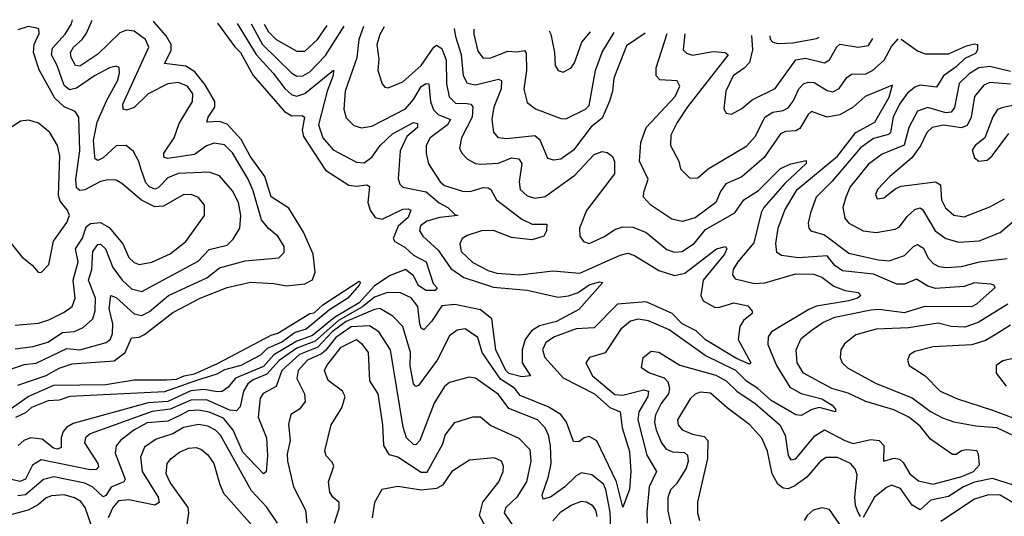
# Model space of a CAD drawing. Extents: x 1552033 to 1694788, y 811965 to 917215.
# Tile 265 of 632: x 1576302 to 1580111, y 915201 to 917121. Entities that reach past the tile are written whole.
import ezdxf

# ---------------------------------------------------------------- set-up
doc = ezdxf.new("R2010")
doc.units = 0

msp = doc.modelspace()

# ---------------------------------------------------------------- linework, layer by layer
at = {"layer": '0CON20XD'}
for points in [[(1576255, 915766), (1576321.5, 915788.5), (1576366.3, 915793.7), (1576485, 915850.6), (1576535, 915844.5), (1576636.5, 915873.5), (1576653.7, 915886.3), (1576662, 915908), (1576662.2, 915945), (1576648.7, 916005), (1576655, 916055.7), (1576675, 916047.7), (1576745, 915983.9), (1576775, 915978.1), (1576805, 915993.4), (1576877.8, 916055), (1577026.2, 916123.8), (1577075, 916161.9), (1577175, 916189), (1577305, 916201.2), (1577325, 916222), (1577325.3, 916245), (1577301.1, 916285), (1577264.5, 916314.5), (1577238.3, 916348.3), (1577205, 916460), (1577185.6, 916505), (1577125, 916607.1), (1577095, 916637.4), (1577055, 916644.3), (1577025, 916634.3), (1576979.1, 916600.9), (1576875.3, 916585.3), (1576859.8, 916589.8), (1576860, 916605), (1576900.5, 916665), (1576919.9, 916720.1), (1576971.4, 916805), (1576971.6, 916835), (1576951.2, 916865), (1576915, 916878.4), (1576875, 916873.3), (1576799.2, 916835), (1576745, 916782.5), (1576715, 916771.6), (1576702.5, 916775), (1576701.5, 916795), (1576801.8, 917015), (1576789.3, 917045), (1576745, 917077.6), (1576715, 917080.9), (1576689.3, 917070.7), (1576605, 916988), (1576535, 916941.3), (1576517.7, 916945), (1576501.3, 916975), (1576498.9, 916995), (1576510, 917015), (1576543.9, 917045), (1576560.3, 917069.7), (1576582.6, 917119.7)], [(1577144.1, 917106.6), (1577216.9, 916986.9), (1577282.9, 916915), (1577328, 916855), (1577355, 916830.6), (1577375, 916825.9), (1577405, 916836.7), (1577516, 916926), (1577515, 916906), (1577492.1, 916845), (1577458.1, 916715), (1577475, 916664.6), (1577515, 916618.1), (1577605, 916570), (1577635, 916568.2), (1577665, 916589.5), (1577697, 916635), (1577745, 916679.7), (1577825, 916723.4), (1577840.5, 916720.5), (1577841.5, 916705), (1577800, 916670), (1577774.1, 916615), (1577766.8, 916506.8), (1577773.1, 916485), (1577785, 916473.9), (1577875, 916456.5), (1577925, 916413.8), (1577958.7, 916395), (1577985, 916368), (1577997.5, 916365), (1577927.3, 916357.3), (1577877.4, 916342.6), (1577853.2, 916325), (1577849.1, 916305), (1577861.6, 916285), (1577920.6, 916230.6), (1577969.9, 916159.9), (1578020, 916125), (1578135, 916087.5), (1578265, 916075.8), (1578385, 916048.2), (1578425, 916053.5), (1578462.7, 916067.3), (1578505, 916096.3), (1578545, 916108.1), (1578558.1, 916105), (1578465, 916000.8), (1578378.8, 915955), (1578312.4, 915937.6), (1578281.6, 915918.4), (1578257.7, 915885), (1578245.9, 915845), (1578246.3, 915795), (1578278.8, 915745), (1578245, 915741.2), (1578195, 915753.5), (1578182.7, 915765), (1578144, 915845), (1578128.7, 915965), (1578085, 916000), (1577985, 916020), (1577935, 916015.2), (1577895, 915954), (1577865, 915922.2), (1577855, 915929.4), (1577850, 915945), (1577842.6, 916012.6), (1577816.4, 916046.4), (1577775.6, 916065.6), (1577725, 916066.2), (1577675, 916049.2), (1577628.4, 916011.6), (1577535, 915958.5), (1577445, 915878.6), (1577375, 915852), (1577306.4, 915803.6), (1577258.9, 915751.1), (1577205, 915729), (1577185, 915713.9), (1577167.9, 915685), (1577155.8, 915624.2), (1577141.3, 915608.7), (1577115, 915611.8), (1577025, 915651.9), (1576965, 915650.9), (1576885, 915615.6), (1576815, 915606.9), (1576575, 915520.2), (1576556.8, 915505), (1576553.2, 915485), (1576604.2, 915405), (1576607.4, 915392.6), (1576598.3, 915381.7), (1576575, 915381.2), (1576385, 915420.2), (1576351.4, 915398.6), (1576325.4, 915344.6), (1576303.6, 915336.4), (1576265.1, 915345.1)], [(1576285, 915849.2), (1576355, 915858.3), (1576411.1, 915875), (1576468.2, 915911.8), (1576515, 915916.1), (1576548.2, 915931.8), (1576585, 915964.6), (1576595, 915996), (1576595.1, 916045), (1576568.1, 916115), (1576581.9, 916155), (1576585.2, 916225), (1576605, 916251.8), (1576615, 916253.6), (1576634.8, 916235), (1576663, 916163), (1576698.3, 916115), (1576735, 916080.9), (1576775, 916070), (1576992.5, 916187.5), (1577035, 916233.5), (1577105, 916250.3), (1577127.7, 916272.3), (1577154.1, 916315), (1577157.6, 916365), (1577148.4, 916415), (1577125, 916459.6), (1577075, 916518.4), (1577035, 916531.6), (1576915, 916527.4), (1576875, 916510.2), (1576838.3, 916471.7), (1576825, 916466.2), (1576805, 916474.8), (1576790.5, 916490.5), (1576772.5, 916542.5), (1576763.6, 916573.6), (1576742.5, 916612.5), (1576714.6, 916634.6), (1576675, 916633.2), (1576625, 916587.9), (1576605, 916577.5), (1576595, 916583.1), (1576592.5, 916592.5), (1576588.2, 916655), (1576601.7, 916725), (1576639.3, 916810.7), (1576681.1, 916885), (1576689, 916915), (1576686.7, 916936.7), (1576675, 916942.3), (1576649.4, 916935), (1576592.3, 916905), (1576522.7, 916857.3), (1576495, 916850.5), (1576475, 916867.6), (1576448, 916945), (1576426.1, 916985), (1576429.2, 917010.8), (1576477.7, 917065), (1576502.3, 917105), (1576506.9, 917121.5)], [(1576285, 915940.3), (1576375, 915948.2), (1576415, 915960.6), (1576475, 915990.3), (1576505, 916013.2), (1576516.8, 916045), (1576509, 916115), (1576528.7, 916185), (1576517.7, 916235), (1576545, 916276.8), (1576559.6, 916320.4), (1576575.9, 916334.1), (1576615, 916337), (1576648, 916318), (1576701.9, 916255), (1576725, 916202.3), (1576745, 916182.5), (1576764.8, 916174.8), (1576813.8, 916183.8), (1576885, 916215.7), (1576945.5, 916264.5), (1577017.1, 916365), (1577017.5, 916405), (1576994.3, 916434.3), (1576965.6, 916445.6), (1576935, 916444.2), (1576859.2, 916400.8), (1576825, 916398.1), (1576773.2, 916423.2), (1576698.1, 916488.1), (1576675, 916500.7), (1576645, 916502.8), (1576615, 916495.7), (1576555, 916463.2), (1576535, 916461.6), (1576522, 916472), (1576519.5, 916505), (1576535.5, 916615), (1576531.2, 916745), (1576517, 916767), (1576475, 916785.2), (1576438.1, 916818.1), (1576377.2, 916927.2), (1576355.2, 916995), (1576358.4, 917025), (1576377.9, 917067.9), (1576376, 917085), (1576368.9, 917088.9), (1576335, 917095.5), (1576295, 917082.2)], [(1576295, 915707.9), (1576404.2, 915745.8), (1576455, 915773.7), (1576505, 915790.7), (1576668.1, 915801.9), (1576710.7, 915835), (1576735, 915891.5), (1576765, 915894.3), (1576785, 915903.9), (1576895, 915989.6), (1577000.9, 916045), (1577105.5, 916085.5), (1577195, 916106.4), (1577285, 916101.4), (1577335, 916091.9), (1577405, 916100.7), (1577434.8, 916115.2), (1577445.3, 916145), (1577437.3, 916215), (1577400.2, 916300.2), (1577343.1, 916393.1), (1577275, 916436.5), (1577251, 916515), (1577194.2, 916594.2), (1577158.6, 916658.6), (1577105, 916717.9), (1577075, 916727.3), (1577026.2, 916725), (1577032, 916745), (1577056.7, 916783.3), (1577057.8, 916805), (1577019.8, 916869.8), (1576980.1, 916920.1), (1576945, 916941.7), (1576862.4, 916952.4), (1576887.8, 917002.2), (1576888.2, 917025), (1576869.4, 917059.4), (1576822, 917112), (1576818.4, 917114.2)], [(1577632.4, 917095.2), (1577614.7, 917045.3), (1577605.9, 916974.1), (1577561.9, 916845), (1577556.7, 916775), (1577565, 916742.5), (1577595, 916712.7), (1577625, 916703.9), (1577665, 916710.4), (1577795, 916777), (1577825, 916812.8), (1577855, 916863.1), (1577875, 916874.7), (1577885, 916873.6), (1577891.5, 916805), (1577903, 916773), (1577920.6, 916755), (1577968.2, 916735), (1577957, 916715), (1577890.5, 916665), (1577874.6, 916634.6), (1577874, 916604), (1577884.2, 916564.2), (1577928.9, 916495), (1577945, 916480.9), (1578015, 916458.1), (1578045, 916457.4), (1578095, 916473.2), (1578115, 916472), (1578125.3, 916465.3), (1578146.8, 916425), (1578245, 916350.5), (1578285, 916331.1), (1578340.7, 916330.7), (1578340, 916305), (1578329.3, 916285), (1578285, 916270.4), (1578205, 916279.1), (1578135, 916305.8), (1578088.1, 916305), (1578032.8, 916287.2), (1578013.8, 916275), (1578005.3, 916255), (1578010, 916225), (1578055, 916182.5), (1578115, 916151.2), (1578148.5, 916141.5), (1578235, 916134.8), (1578365, 916150.2), (1578468.8, 916141.2), (1578625, 916211.4), (1578655, 916218.8), (1578680.2, 916210.2), (1578775, 916151.2), (1578835, 916132.3), (1578875, 916141.6), (1578998.1, 916235), (1579032.5, 916245), (1579037.3, 916235), (1579028.4, 916215), (1578945.7, 916115), (1578936.7, 916055), (1578946.5, 916035), (1578989.9, 916009.9), (1579005, 916009), (1579065, 916026.4), (1579118.2, 916015), (1579135.7, 915995), (1579135.8, 915985), (1579102.2, 915957.8), (1579087.6, 915935), (1579081.2, 915885), (1579130.6, 915795), (1579125, 915789.4), (1579075, 915811.9), (1578955, 915884.2), (1578918.8, 915918.8), (1578864.2, 915945), (1578825.8, 915985), (1578725, 916031), (1578615, 916021.3), (1578525, 915930.5), (1578455, 915926), (1578370.5, 915895), (1578336.9, 915873.1), (1578324.1, 915845), (1578333.1, 915815), (1578405, 915737.3), (1578525.3, 915675.3), (1578585, 915622.5), (1578624.8, 915604.8), (1578632.8, 915542.8), (1578661.3, 915451.3), (1578666.2, 915375), (1578660.6, 915305), (1578635, 915236.2), (1578610.3, 915335), (1578535, 915493.8), (1578505, 915509.4), (1578485.2, 915504.8), (1578465, 915489.1), (1578445, 915490.6), (1578416.8, 915565), (1578395.2, 915595), (1578346.5, 915625), (1578238.4, 915668.4), (1578216.5, 915696.5), (1578161.8, 915731.8), (1578091.4, 915835), (1578075, 915892.2), (1578025, 915926.2), (1577995, 915921.3), (1577965, 915898.8), (1577917.4, 915805), (1577845, 915707.5), (1577835, 915703.3), (1577825, 915713.1), (1577813, 915783), (1577814.2, 915835), (1577785, 915935.4), (1577745.4, 915975), (1577695, 916004.8), (1577675, 916001.5), (1577565, 915954.5), (1577510.6, 915915), (1577455, 915855.1), (1577385, 915826.6), (1577316.7, 915765), (1577295, 915703.3), (1577244.2, 915675.8), (1577232.1, 915657.9), (1577224.4, 915585), (1577256.8, 915505), (1577261.3, 915435), (1577256.1, 915373.9), (1577245, 915365.4), (1577165, 915449.1), (1577128.1, 915535), (1577090.5, 915580.5), (1577035, 915604), (1576995, 915611.5), (1576955, 915608.7), (1576925, 915592.2), (1576875, 915569), (1576795, 915562.6), (1576743.8, 915535), (1576691.8, 915495), (1576675.6, 915474.4), (1576671.2, 915445), (1576710.4, 915345), (1576705, 915334.3), (1576656.2, 915313.8), (1576635, 915282.3), (1576625, 915276.7), (1576585, 915313.7), (1576555, 915329.8), (1576435, 915353.5), (1576395, 915343.1), (1576325, 915284.8), (1576295, 915280.9)], [(1577067.8, 917108.4), (1577135, 917016.3), (1577155.9, 916995), (1577206.1, 916906.1), (1577327.1, 916767.1), (1577355, 916749.5), (1577395, 916750.9), (1577404.5, 916745), (1577395.5, 916695), (1577399.6, 916669.6), (1577485, 916539.1), (1577575, 916482.2), (1577605, 916477.8), (1577645, 916482.5), (1577655, 916476.2), (1577648.8, 916415), (1577658.1, 916385), (1577677.2, 916357.2), (1577705, 916350.2), (1577785, 916388.8), (1577805, 916390.7), (1577815.2, 916385.2), (1577805, 916357.1), (1577766.9, 916323.1), (1577747.4, 916275), (1577753.9, 916263.9), (1577791.7, 916241.7), (1577825, 916211.2), (1577874.8, 916185), (1577901.1, 916101.1), (1577917.5, 916085), (1577910, 916075), (1577872.9, 916075), (1577845, 916094.3), (1577825, 916130.5), (1577795, 916156.1), (1577735, 916132.3), (1577675, 916093.1), (1577615, 916026.7), (1577519.9, 915970.1), (1577435, 915899.8), (1577375, 915878), (1577285, 915825.1), (1577245, 915780.6), (1577137.7, 915735), (1577108.9, 915701.1), (1577085.6, 915684.4), (1577067.8, 915682.2), (1577015, 915691.8), (1576965, 915686.6), (1576875, 915645.2), (1576799.5, 915640.5), (1576509.2, 915560.8), (1576484.6, 915545.4), (1576471.1, 915528.9), (1576463.1, 915505), (1576462.3, 915467.7), (1576448.5, 915461.5), (1576433.1, 915465), (1576389.2, 915499.2), (1576345, 915504.4), (1576318, 915495), (1576296.2, 915475)], [(1577198, 917105.3), (1577241.9, 917025), (1577355, 916914.7), (1577375, 916902.9), (1577398.1, 916905), (1577425, 916920.4), (1577485, 916983.5), (1577557.6, 917096.9)], [(1577247.5, 917104.2), (1577264.7, 917074.7), (1577295, 917044.8), (1577375, 917000.3), (1577405, 916999.3), (1577454.8, 917045), (1577491.1, 917098.5)], [(1577712.6, 917093.3), (1577695, 917064.3), (1577684.4, 917025), (1577691.3, 916968.7), (1577687.3, 916925), (1577705, 916873.3), (1577715, 916860), (1577727.7, 916857.7), (1577785, 916880.9), (1577855.2, 916945), (1577904.2, 917015.8), (1577915, 917022.5), (1577935, 917009.5), (1577952.3, 916965), (1577953.8, 916873.8), (1577963.4, 916823.4), (1577988.4, 916798.4), (1578032.4, 916797.6), (1578046.9, 916795), (1578054.8, 916785), (1578052.6, 916745), (1578011.1, 916665), (1578003.9, 916625), (1578012.3, 916605), (1578035, 916582.5), (1578065, 916566), (1578085, 916563.2), (1578155, 916566.9), (1578205, 916587.9), (1578233.6, 916583.6), (1578245.2, 916565), (1578234.4, 916495), (1578238, 916465), (1578265, 916440.8), (1578295, 916431.9), (1578335, 916438.4), (1578449.5, 916520.5), (1578525, 916600.7), (1578555, 916612.1), (1578575, 916608.6), (1578595, 916592), (1578603.6, 916573.6), (1578603.5, 916525), (1578495, 916383.5), (1578468.2, 916315), (1578468.9, 916285), (1578483.3, 916263.3), (1578505, 916255.6), (1578565, 916283.3), (1578605, 916309.7), (1578635, 916320), (1578675, 916319.8), (1578725, 916299.3), (1578805, 916232.7), (1578835, 916222.9), (1578865, 916225.3), (1578913.1, 916256.9), (1578955, 916310.2), (1579068.2, 916375), (1579103.9, 916425), (1579159.5, 916460.5), (1579245, 916545.8), (1579285, 916564.5), (1579345, 916577.5), (1579344.2, 916565), (1579261.7, 916488.3), (1579181, 916395), (1579170.7, 916375), (1579141.9, 916258.1), (1579080, 916185), (1579062.7, 916155), (1579059.1, 916135), (1579069.4, 916119.4), (1579145, 916101.6), (1579185, 916104.3), (1579305, 916139), (1579372.4, 916137.6), (1579405, 916125.6), (1579451.2, 916091.2), (1579495, 916073.8), (1579545, 916066.5), (1579555.5, 916055), (1579542.9, 916045), (1579509.4, 916035), (1579385, 916013.8), (1579355, 916000.8), (1579210.8, 915915), (1579196.8, 915895), (1579195.8, 915865), (1579229.8, 915785), (1579281, 915701), (1579325, 915675.9), (1579405, 915655.5), (1579445, 915630.7), (1579457.8, 915615), (1579457.5, 915605), (1579395, 915621.5), (1579366, 915614), (1579325, 915590.8), (1579305, 915594), (1579208.7, 915648.7), (1579157.3, 915695), (1579114.1, 915724.1), (1579072.4, 915765), (1578953.3, 915823.3), (1578815, 915922.5), (1578735, 915957), (1578695, 915963.2), (1578665, 915955.3), (1578628, 915925), (1578566.7, 915833.3), (1578506.2, 915815), (1578491.9, 915795), (1578518.2, 915745), (1578605, 915672.9), (1578635, 915669.7), (1578715, 915690.6), (1578734.8, 915684.8), (1578731.6, 915665), (1578697.8, 915605), (1578693.2, 915575), (1578728, 915438), (1578765.4, 915375), (1578737.4, 915315), (1578727.5, 915217.5), (1578729, 915175)], [(1578721.1, 917069.8), (1578649.9, 917020.1), (1578601, 916895), (1578595.5, 916845), (1578583.3, 916806.7), (1578555, 916740.2), (1578512.7, 916707.3), (1578445, 916616.5), (1578395, 916582.2), (1578368, 916578), (1578345, 916584.3), (1578315.4, 916655.4), (1578295, 916672), (1578185, 916660.6), (1578154.3, 916665), (1578136.6, 916686.6), (1578130.2, 916735), (1578137.9, 916785), (1578165.7, 916855), (1578167.9, 916885), (1578155, 916890), (1578065, 916868.2), (1578034.6, 916875), (1578019.6, 916905), (1578011, 916985), (1577989.5, 917055), (1577984.5, 917087)], [(1578058.8, 917085.2), (1578059.2, 917065), (1578075, 916999.4), (1578095, 916972.5), (1578125, 916973.5), (1578190.2, 916999.8), (1578225, 916996.9), (1578255, 917002.5), (1578261.7, 916991.7), (1578262.8, 916925), (1578252.7, 916852.7), (1578265, 916801.1), (1578297, 916777), (1578395, 916740), (1578415, 916738.8), (1578490.6, 916775), (1578505, 916789.4), (1578529, 916925), (1578555.3, 916995.3), (1578602, 917072.6)], [(1578350.1, 917078.4), (1578356.6, 917065), (1578370.8, 916995), (1578373.8, 916943.8), (1578385.5, 916925.5), (1578405, 916918.9), (1578435, 916935.5), (1578448.4, 916955), (1578477.3, 917035), (1578510.2, 917074.7)], [(1579526.5, 915483.5), (1579595, 915498.1), (1579627.1, 915495), (1579644.7, 915474.7), (1579644.1, 915414.1), (1579685, 915425.7), (1579705, 915422.5), (1579719.2, 915409.2), (1579745, 915365.7), (1579779.1, 915339.1), (1579835, 915325.6), (1579946.5, 915355), (1579991.1, 915375), (1580015, 915400), (1580011.1, 915441.1), (1580004.3, 915454.3), (1579965, 915458.4), (1579945.5, 915454.5), (1579925, 915440.4), (1579910.8, 915440.8), (1579825, 915499.7), (1579785, 915550.5), (1579742.1, 915585), (1579683.3, 915613.3), (1579575, 915645.6), (1579507.5, 915677.5), (1579443.8, 915695), (1579334.2, 915754.2), (1579309.8, 915795), (1579305.8, 915845), (1579325, 915888.5), (1579367.7, 915922.3), (1579409.3, 915950.7), (1579455, 915970.9), (1579595, 916000.1), (1579625, 916001.7), (1579725, 915989.4), (1579805, 916013.3), (1579985, 916012.5), (1580005, 916022.9), (1580075.8, 916085.8), (1580070, 916095), (1580058.3, 916098.3), (1579995, 916104.1), (1579955, 916089.6), (1579845, 916082), (1579815, 916091.3), (1579771.7, 916118.3), (1579725, 916098.6), (1579695, 916098.5), (1579605, 916137.3), (1579485, 916151), (1579455, 916171.3), (1579425, 916208.4), (1579315, 916200.6), (1579249.5, 916209.5), (1579231.1, 916221.1), (1579226.5, 916256.5), (1579235.7, 916315), (1579262.3, 916385), (1579309, 916465), (1579465, 916594.1), (1579536.1, 916685), (1579609.4, 916725), (1579665, 916821.8), (1579678.7, 916868.7), (1579572.9, 916825), (1579526.8, 916783.2), (1579475, 916754), (1579425, 916745.2), (1579365, 916766.6), (1579351.9, 916755), (1579319.6, 916700.4), (1579305, 916692.3), (1579265, 916688.9), (1579245, 916680.6), (1579181.7, 916588.3), (1579095.7, 916514.3), (1579033.4, 916486.6), (1579013.3, 916456.7), (1578994.6, 916415), (1578915, 916355.8), (1578865, 916340.8), (1578825, 916350.4), (1578743.3, 916405), (1578715.6, 916435), (1578716.2, 916455), (1578733.4, 916505), (1578699.5, 916575), (1578705, 916646.7), (1578725.2, 916705), (1578837.9, 916825), (1578855.5, 916865), (1578845.3, 916885.3), (1578778.9, 916888.9), (1578763.7, 916905), (1578764.5, 916935.5), (1578807.4, 917067.8)], [(1578874.7, 917066.2), (1578869.2, 917005), (1578881.5, 916991.5), (1578904.4, 916984.4), (1578985, 916999), (1579031.2, 916995), (1579042.9, 916985), (1578885.6, 916784.4), (1578845, 916723.6), (1578821.3, 916675), (1578819.2, 916635), (1578852.2, 916575), (1578858.1, 916545), (1578895, 916509.4), (1578925, 916509.5), (1578965.6, 916544.4), (1579115, 916634.3), (1579148.9, 916671.1), (1579184.2, 916745), (1579215, 916764), (1579255, 916769.8), (1579275, 916780.8), (1579293.9, 916806.1), (1579316.1, 916853.9), (1579335, 916874.7), (1579355, 916880.5), (1579375, 916878.1), (1579425, 916847.1), (1579447.3, 916842.7), (1579471.8, 916855), (1579502, 916898), (1579519.4, 916910.6), (1579575, 916911.9), (1579600.6, 916925), (1579645.8, 916965), (1579675, 917017.9), (1579700.6, 917046.9)], [(1579133.5, 917060.2), (1579136.3, 917005), (1579124.6, 916955.4), (1579105, 916934.2), (1579062.5, 916905), (1579034.1, 916845), (1579026.5, 916776.5), (1579035, 916760), (1579055, 916755.6), (1579095, 916777.5), (1579135, 916811.4), (1579225, 916855.3), (1579305, 916966), (1579342.3, 916972.3), (1579415, 916954.2), (1579435, 916966.7), (1579462.9, 917017.1), (1579475, 917026.8), (1579545, 917015.7), (1579585, 917021.6), (1579602.7, 917049.2)], [(1579203.7, 917058.5), (1579205.8, 917045.8), (1579215, 917034.5), (1579235, 917029.2), (1579292.6, 917032.6), (1579385, 917048.4), (1579394.4, 917054.1)], [(1579712.2, 917046.6), (1579775, 917001.2), (1579805, 916989.5), (1579895, 916988.9), (1579965, 917021), (1579995, 917028.5), (1580006.9, 917025), (1580006.7, 917005), (1579998.9, 916991.1), (1579958.4, 916971.6), (1579925, 916939.1), (1579875.2, 916905), (1579848.8, 916861.2), (1579785, 916867.8), (1579765, 916860), (1579735, 916835.6), (1579705.9, 916795), (1579680.7, 916745), (1579670.9, 916685), (1579662.5, 916677.5), (1579605, 916661.6), (1579555, 916626), (1579445, 916496.6), (1579382.5, 916435), (1579360.6, 916375), (1579352.7, 916335), (1579354.6, 916315), (1579361.9, 916305), (1579415, 916289.1), (1579508.8, 916218.8), (1579623, 916193), (1579665, 916189.3), (1579725, 916209.5), (1579760, 916245), (1579775, 916251.9), (1579798.1, 916238.1), (1579815, 916201.8), (1579835, 916178.2), (1579857, 916167), (1579885, 916163.3), (1579945, 916167.6), (1580015, 916184.8), (1580122, 916198)], [(1580135, 916921.7), (1580055, 916941.1), (1580012.7, 916935), (1579975, 916911.6), (1579936, 916875), (1579917.5, 916782.5), (1579905.8, 916764.2), (1579885, 916761.4), (1579815, 916782.6), (1579775, 916767.5), (1579741.3, 916705), (1579723.5, 916636.5), (1579638, 916602), (1579585, 916563), (1579515, 916475.3), (1579498, 916435), (1579486.8, 916395), (1579494.3, 916354.3), (1579509.5, 916335), (1579565, 916305.3), (1579615, 916299.3), (1579688.2, 916311.8), (1579705, 916320.8), (1579735, 916360), (1579765, 916387.1), (1579785, 916394.6), (1579795, 916387.3), (1579843.4, 916305), (1579885, 916275.8), (1579935, 916261.3), (1580013.5, 916266.5), (1580095, 916298.2), (1580165, 916357.6)], [(1580135, 916872.1), (1580055, 916878.3), (1580031.4, 916868.7), (1579995.8, 916825), (1579982.2, 916745), (1579967, 916713), (1579945, 916703.9), (1579875, 916713.6), (1579831.5, 916705), (1579811.1, 916685), (1579786.1, 916633.9), (1579752.8, 916587.2), (1579666.1, 916513.9), (1579620.4, 916465), (1579612.7, 916445), (1579619.4, 916429.4), (1579645, 916432.7), (1579690.8, 916469.2), (1579711.6, 916478.4), (1579845.2, 916495.2), (1579863.4, 916483.4), (1579868.1, 916425), (1579883.9, 916393.9), (1579915.7, 916365.7), (1579955, 916359.4), (1580055, 916397.4), (1580111.7, 916428.3)], [(1580175, 916796.1), (1580105, 916782.5), (1580085, 916774.3), (1580066, 916746), (1580035.6, 916665), (1579998, 916635), (1579986.4, 916616.4), (1579995, 916587.5), (1580012.5, 916575), (1580045, 916578.8), (1580064, 916595), (1580128.1, 916681.9)], [(1576222.8, 916312.8), (1576310.8, 916205), (1576351.7, 916171.7), (1576373.8, 916145), (1576385, 916143.8), (1576415.7, 916175), (1576433.1, 916265), (1576485, 916336.9), (1576494.6, 916364.6), (1576487.9, 916385), (1576459.5, 916419.5), (1576452.1, 916442.1), (1576458.2, 916595), (1576448.2, 916635), (1576418.9, 916685), (1576375, 916721.9), (1576337.3, 916732.7), (1576305, 916729.2), (1576270, 916705)], [(1576211.3, 915578.7), (1576334.8, 915665), (1576435, 915708.3), (1576635, 915711.3), (1576745, 915729.5), (1576870.8, 915729.2), (1576909, 915731), (1576938.9, 915745), (1576978.1, 915751.9), (1577068, 915792), (1577275, 915902.3), (1577301.1, 915908.9), (1577424.4, 915985), (1577441.4, 915988.6), (1577475, 916019.2), (1577615, 916110), (1577620, 916105), (1577615.5, 916095), (1577571.4, 916045), (1577500.8, 915999.2), (1577411.1, 915925), (1577368.3, 915911.7), (1577316.9, 915875), (1577260.1, 915849.9), (1577234.4, 915825), (1577157.5, 915785), (1577095, 915768.1), (1577065, 915750.7), (1576986.2, 915726.2), (1576862.4, 915682.4), (1576495.8, 915664.2), (1576455, 915650.8), (1576412.8, 915647.2), (1576347.8, 915622.2), (1576325, 915600.8), (1576286.8, 915583.2)], [(1580125, 916021.7), (1580009.9, 915950.1), (1579957.6, 915932.4), (1579905.8, 915935.8), (1579855, 915948.6), (1579739.9, 915930.1), (1579615.7, 915924.3), (1579536.5, 915903.5), (1579492.4, 915867.6), (1579478.9, 915845), (1579475.6, 915815), (1579483.1, 915795), (1579504.4, 915775), (1579615, 915715.2), (1579755, 915660), (1579825, 915606.7), (1579871.5, 915581.5), (1579916.2, 915566.2), (1580001.2, 915551.2), (1580080.5, 915545), (1580195, 915490.5)], [(1578590.2, 915120.2), (1578586.8, 915216.8), (1578569.6, 915305), (1578560.5, 915325), (1578515, 915361.9), (1578475, 915370), (1578455, 915358.4), (1578411.3, 915315), (1578355, 915276), (1578327.5, 915267.5), (1578323.8, 915285), (1578348.1, 915355), (1578358.1, 915405), (1578355.9, 915475), (1578348.3, 915515), (1578335, 915543.1), (1578304.6, 915575), (1578195, 915617.8), (1578155, 915672.9), (1578065, 915735.4), (1578040.6, 915739.4), (1577965, 915718.8), (1577945, 915703.5), (1577905, 915638.5), (1577850.3, 915495), (1577835, 915478), (1577825, 915478.8), (1577799.1, 915505), (1577785.5, 915545.5), (1577736.1, 915845), (1577691.9, 915915), (1577655, 915938.4), (1577585, 915933.5), (1577525, 915892.4), (1577485, 915842.6), (1577470.3, 915829.7), (1577415.6, 915805), (1577379.8, 915765), (1577374.8, 915734.8), (1577403.9, 915675), (1577406.2, 915645), (1577385, 915615.5), (1577351.4, 915595), (1577342.4, 915557.6), (1577348.8, 915495), (1577337.1, 915442.9), (1577338.4, 915415), (1577361.2, 915315), (1577407.5, 915225), (1577413.2, 915175)], [(1580135, 915939.8), (1580079.2, 915905), (1580038.6, 915881.4), (1579985, 915864.1), (1579835, 915856.2), (1579765, 915838.2), (1579743.9, 915826.1), (1579735.8, 915805), (1579742.5, 915785), (1579805, 915744.6), (1579863.3, 915685), (1579930, 915655), (1580065, 915612.1), (1580195, 915562.5)], [(1577520.7, 915175), (1577538.5, 915231.5), (1577537.9, 915255), (1577513.9, 915275), (1577502.2, 915295), (1577497.5, 915335), (1577517.1, 915395), (1577510.7, 915410.7), (1577487.5, 915435), (1577483.2, 915455), (1577506.9, 915555), (1577548.8, 915621.2), (1577560.9, 915665), (1577550.6, 915685), (1577495, 915726.2), (1577481.6, 915765), (1577490, 915785), (1577545.8, 915855), (1577605, 915884.5), (1577625, 915870), (1577650.3, 915835), (1577655.4, 915725.4), (1577687.3, 915675), (1577705.2, 915555), (1577709, 915475), (1577730.6, 915440.6), (1577765, 915431.2), (1577855, 915372.6), (1577878.5, 915371.5), (1577938.9, 915481.1), (1577948.7, 915515), (1577985, 915564.4), (1578055, 915585.4), (1578085, 915586.4), (1578125, 915552.5), (1578233.2, 915503.2), (1578275, 915460), (1578279.4, 915415), (1578263.1, 915335), (1578225.7, 915275), (1578182.6, 915235), (1578176.8, 915215), (1578228.4, 915138.4)], [(1578823.7, 915165), (1578810.7, 915220.7), (1578810.7, 915275), (1578821.4, 915305), (1578845, 915330), (1578880.2, 915385), (1578889.5, 915415), (1578887.1, 915437.1), (1578875, 915446.8), (1578829, 915449), (1578805, 915460.3), (1578785, 915486.2), (1578765.6, 915535), (1578759, 915565), (1578762.6, 915595), (1578783.7, 915636.3), (1578813.7, 915675), (1578817.7, 915695), (1578810.3, 915720.3), (1578796.1, 915736.1), (1578736.2, 915756.2), (1578707.1, 915775), (1578714.4, 915815), (1578745, 915840.5), (1578775, 915835.4), (1578855.6, 915785.6), (1578995, 915746.9), (1579035.5, 915725.5), (1579075.8, 915685.8), (1579147.3, 915637.3), (1579242.4, 915555), (1579262.9, 915515), (1579275, 915436), (1579285, 915419.6), (1579305, 915424.2), (1579377.6, 915512.4), (1579415, 915536.1), (1579494.2, 915494.2), (1579526.5, 915483.5)], [(1580180.5, 915819.5), (1580105, 915801.9), (1580078.8, 915785), (1580079.2, 915755), (1580117.8, 915705)], [(1579555, 915200.5), (1579545, 915215.5), (1579535, 915242.5), (1579533, 915277), (1579542, 915362), (1579534.1, 915385), (1579516.1, 915405), (1579465, 915428.7), (1579421.9, 915428.1), (1579400.4, 915415), (1579346.9, 915353.1), (1579300.5, 915319.5), (1579275, 915308.1), (1579255, 915309.8), (1579234.3, 915325), (1579212.5, 915365), (1579195, 915452.9), (1579173.2, 915503.2), (1579126.9, 915555), (1579038.6, 915621.4), (1578975, 915677.1), (1578935, 915680.8), (1578915, 915673.3), (1578895.4, 915655), (1578846.5, 915575), (1578848.8, 915555), (1578865, 915536), (1578905, 915519.3), (1578950.5, 915510.5), (1578963.9, 915493.9), (1578963, 915425), (1578923.8, 915256.2), (1578923.6, 915215), (1578931.3, 915185)], [(1577299.8, 915175), (1577257.4, 915237.4), (1577199.3, 915299.3), (1577079, 915515), (1577059.7, 915535), (1577030.2, 915550.2), (1576993.4, 915556.6), (1576935.4, 915544.6), (1576895, 915520.5), (1576829.8, 915500.2), (1576785, 915468.7), (1576769.5, 915430.5), (1576776.1, 915375), (1576837.7, 915275), (1576842.3, 915255), (1576825, 915243.8), (1576725, 915264.6), (1576685, 915261.6), (1576663.3, 915235), (1576644.2, 915195)], [(1576948.8, 915161.2), (1576957, 915215), (1576954.3, 915235), (1576885, 915332.3), (1576868.9, 915365), (1576872.8, 915405), (1576888.2, 915425), (1576920.9, 915449.1), (1576955, 915464.7), (1576985, 915467.3), (1577005, 915459.7), (1577029.6, 915439.6), (1577053.2, 915405), (1577076, 915324), (1577091, 915291), (1577210, 915155)], [(1578105, 915160), (1578081.4, 915205), (1578094.3, 915255.7), (1578155.3, 915335), (1578172.8, 915375), (1578173.9, 915395), (1578165.5, 915415), (1578137.7, 915427.7), (1578042, 915418), (1577973.9, 915375), (1577938.2, 915321.8), (1577915, 915308.6), (1577855, 915303), (1577765, 915316.7), (1577703.1, 915305), (1577675.3, 915254.7), (1577666.4, 915195)], [(1580143, 915323), (1580065, 915347.2), (1579995, 915333), (1579953.4, 915315), (1579895, 915278.5), (1579826, 915264), (1579785, 915225.8), (1579755, 915244.8), (1579709.1, 915309.1), (1579675, 915321.4), (1579655, 915313.3), (1579609.3, 915275), (1579565, 915196.9)], [(1576590, 915135), (1576555.7, 915235.7), (1576538.4, 915258.4), (1576515, 915272.6), (1576475, 915284.4), (1576425, 915280.5), (1576405, 915273.3), (1576375, 915247.5), (1576334.9, 915225.1), (1576247.8, 915202.2)], [(1580161.1, 915245), (1580095, 915283.4), (1580050, 915285), (1579995, 915267.3), (1579865, 915181.9)], [(1578365, 915183.8), (1578395, 915218.1), (1578435, 915243.8), (1578475, 915259.7), (1578495, 915257.6), (1578516.6, 915245), (1578529.6, 915225), (1578535, 915201.2)], [(1579512.5, 915115), (1579435, 915227.5), (1579405, 915234.5), (1579371.9, 915225), (1579348.5, 915205), (1579337.3, 915185)]]:
    msp.add_lwpolyline(points, dxfattribs=at)

doc.saveas('drawing.dxf')
